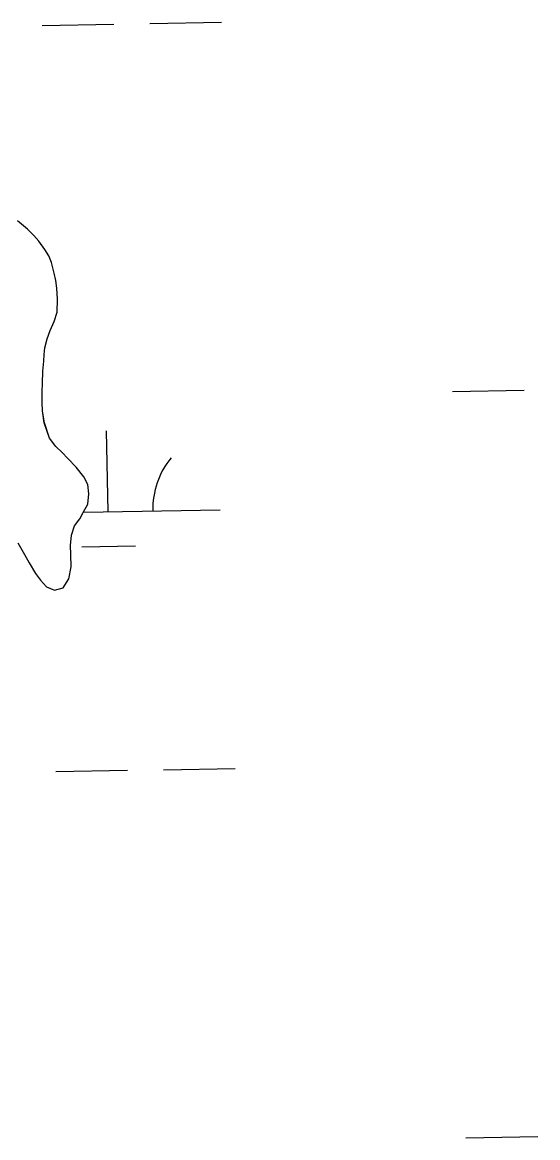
# Model space of a CAD drawing. Extents: x 3925854 to 3964121, y 224593 to 250589.
# Drawn here: x 3957992.7 to 3958222.7, y 232615.5 to 233112.8 of the extents above; entities that cross this region are included whole.
import ezdxf

# ---------------------------------------------------------------- set-up
doc = ezdxf.new("R2010")
doc.units = 0
doc.layers.add('V-TOPO-SHOR', color=7, linetype='Continuous')
doc.layers.add('V-WETL-SWMP', color=7, linetype='Continuous')

msp = doc.modelspace()

# ---------------------------------------------------------------- linework, layer by layer
at = {"layer": 'V-TOPO-SHOR'}
msp.add_lwpolyline([(3957990.729, 232880.682), (3957993.779, 232875.521), (3957995.815, 232871.744), (3957998.659, 232866.981), (3958000.885, 232864.007), (3958003.513, 232861.037), (3958007.124, 232859.675), (3958010.906, 232860.712), (3958013.462, 232864.734), (3958014.609, 232869.94), (3958014.351, 232875.529), (3958014.312, 232879.525), (3958014.664, 232884.122), (3958016.02, 232888.331), (3958018.386, 232891.352), (3958019.956, 232894.164), (3958021.914, 232897.977), (3958022.467, 232902.579), (3958022.025, 232906.769), (3958020.194, 232910.146), (3958016.753, 232914.504), (3958013.118, 232918.265), (3958010.495, 232921.033), (3958007.67, 232923.602), (3958004.836, 232927.368), (3958002.571, 232934.137), (3958001.717, 232939.521), (3958001.678, 232943.316), (3958001.629, 232948.11), (3958001.793, 232951.706), (3958001.934, 232957.301), (3958002.29, 232961.701), (3958002.458, 232964.699), (3958002.829, 232967.697), (3958003.785, 232971.703), (3958005.147, 232975.312), (3958006.904, 232979.326), (3958008.26, 232983.534), (3958008.402, 232989.328), (3958008.152, 232994.319), (3958007.718, 232997.711), (3958006.884, 233000.897), (3958005.837, 233005.681), (3958004.609, 233008.665), (3958002.784, 233011.442), (3958000.148, 233015.213), (3957997.924, 233017.785), (3957995.1, 233020.554), (3957990.668, 233024.304)], dxfattribs=at)
at = {"layer": 'V-WETL-SWMP'}
for p, q in [((3958001.645, 233111.324), (3958033.64, 233111.906)), ((3958049.637, 233112.197), (3958081.632, 233112.779)), ((3957995.1, 233020.554), (3957990.667, 233024.304)), ((3957997.924, 233017.786), (3957995.1, 233020.554)), ((3958000.148, 233015.212), (3957997.924, 233017.786)), ((3958002.783, 233011.443), (3958000.148, 233015.212)), ((3958004.609, 233008.665), (3958002.783, 233011.443)), ((3958005.838, 233005.682), (3958004.609, 233008.665)), ((3958006.885, 233000.898), (3958005.838, 233005.682)), ((3958007.717, 232997.711), (3958006.885, 233000.898)), ((3958008.151, 232994.319), (3958007.717, 232997.711)), ((3958008.401, 232989.328), (3958008.151, 232994.319)), ((3958008.26, 232983.534), (3958008.401, 232989.328)), ((3958006.905, 232979.325), (3958008.26, 232983.534)), ((3958005.148, 232975.312), (3958006.905, 232979.325)), ((3958003.786, 232971.703), (3958005.148, 232975.312)), ((3958002.828, 232967.698), (3958003.786, 232971.703)), ((3958002.29, 232961.7), (3958002.459, 232964.698)), ((3958002.459, 232964.698), (3958002.828, 232967.698)), ((3958001.935, 232957.302), (3958002.29, 232961.7)), ((3958001.792, 232951.707), (3958001.935, 232957.302)), ((3958001.629, 232948.11), (3958001.792, 232951.707)), ((3958184.643, 232948.123), (3958216.637, 232948.705)), ((3958001.678, 232943.316), (3958001.629, 232948.11)), ((3958001.716, 232939.521), (3958001.678, 232943.316)), ((3958002.57, 232934.137), (3958001.716, 232939.521)), ((3958004.836, 232927.368), (3958002.57, 232934.137)), ((3958030.999, 232894.579), (3958030.344, 232930.573)), ((3958007.671, 232923.602), (3958004.836, 232927.368)), ((3958010.494, 232921.034), (3958007.671, 232923.602)), ((3958013.119, 232918.264), (3958010.494, 232921.034)), ((3958016.753, 232914.505), (3958013.119, 232918.264)), ((3958020.193, 232910.146), (3958016.753, 232914.505)), ((3958022.025, 232906.769), (3958020.193, 232910.146)), ((3958022.467, 232902.578), (3958022.025, 232906.769)), ((3958021.914, 232897.978), (3958022.467, 232902.578)), ((3958018.386, 232891.351), (3958019.956, 232894.163)), ((3958019.956, 232894.163), (3958021.914, 232897.978)), ((3958020.068, 232894.381), (3958080.99, 232895.488)), ((3958016.02, 232888.33), (3958018.386, 232891.351)), ((3958014.312, 232879.524), (3958014.664, 232884.122)), ((3958014.664, 232884.122), (3958016.02, 232888.33)), ((3957990.729, 232880.682), (3957993.778, 232875.52)), ((3958014.352, 232875.529), (3958014.312, 232879.524)), ((3958019.281, 232878.933), (3958043.277, 232879.369)), ((3957993.778, 232875.52), (3957995.814, 232871.745)), ((3958014.609, 232869.939), (3958014.352, 232875.529)), ((3957995.814, 232871.745), (3957998.659, 232866.98)), ((3958013.463, 232864.733), (3958014.609, 232869.939)), ((3957998.659, 232866.98), (3958000.886, 232864.006)), ((3958010.907, 232860.712), (3958013.463, 232864.733)), ((3958000.886, 232864.006), (3958003.513, 232861.037)), ((3958003.513, 232861.037), (3958007.123, 232859.675)), ((3958007.123, 232859.675), (3958010.907, 232860.712)), ((3958055.685, 232779.577), (3958087.68, 232780.159)), ((3958007.693, 232778.704), (3958039.688, 232779.286)), ((3958190.691, 232615.503), (3958222.685, 232616.085))]:
    msp.add_line(p, q, dxfattribs=at)
msp.add_arc((3958086.224, 232896.058), 35.246, 140.26988, 181.81353, dxfattribs=at)

doc.saveas('drawing.dxf')
